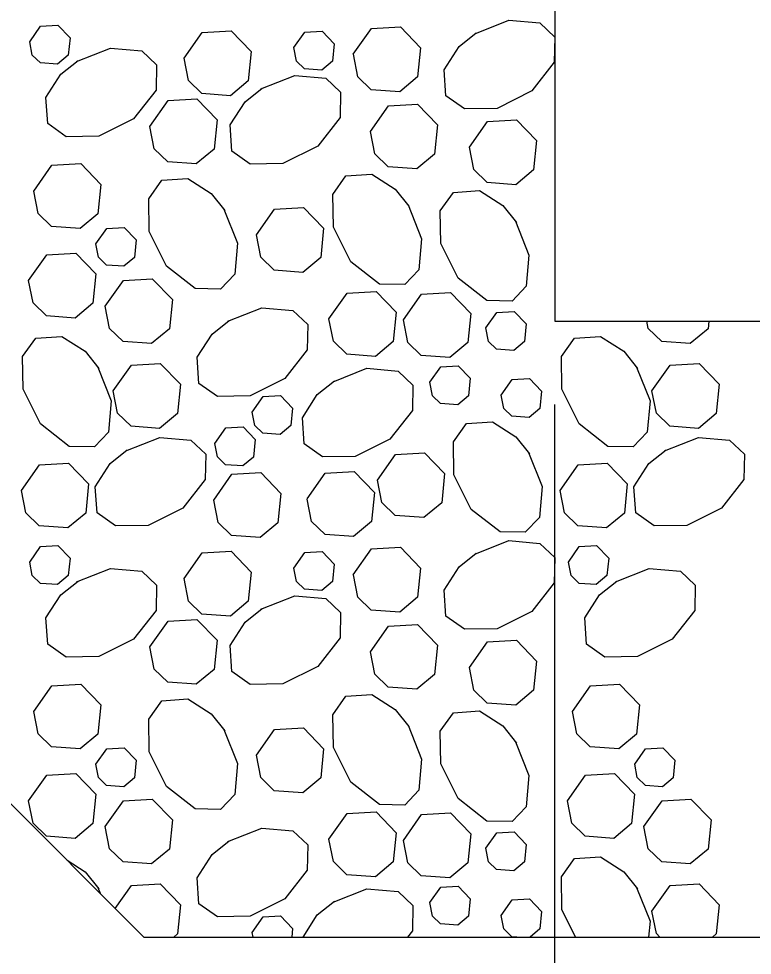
# Model space of a CAD drawing. Extents: x 636530 to 644067, y 294168 to 299122.
# Drawn here: x 640811.32 to 640838.53, y 296348.38 to 296383.14 of the extents above; entities that cross this region are included whole.
import ezdxf

# ---------------------------------------------------------------- set-up
doc = ezdxf.new("R2010")
doc.units = 0
doc.layers.add('1', color=7, linetype='Continuous')

msp = doc.modelspace()

# ---------------------------------------------------------------- linework, layer by layer
at = {"layer": '1'}
for p, q in [((640831.203, 296402.402), (640831.203, 296371.922)), ((640815.963, 296349.062), (640785.483, 296379.542)), ((640831.203, 296371.922), (640983.603, 296371.922)), ((640831.203, 296319.36), (640831.203, 296368.826)), ((640815.963, 296349.062), (640998.843, 296349.062))]:
    msp.add_line(p, q, dxfattribs=at)
for points in [[(640811.723, 296382.293), (640812.126, 296382.867), (640812.77, 296382.903), (640813.218, 296382.439), (640813.153, 296381.789), (640812.755, 296381.458), (640812.119, 296381.504), (640811.82, 296381.794), (640811.723, 296382.293)], [(640828.241, 296382.589), (640829.499, 296383.087), (640830.654, 296382.988), (640831.203, 296382.466)], [(640817.448, 296381.679), (640818.12, 296382.635), (640819.193, 296382.697), (640819.94, 296381.923), (640819.832, 296380.839), (640819.169, 296380.287), (640818.109, 296380.364), (640817.61, 296380.848), (640817.448, 296381.679)], [(640821.527, 296382.072), (640821.93, 296382.646), (640822.574, 296382.683), (640823.022, 296382.218), (640822.957, 296381.568), (640822.56, 296381.237), (640821.923, 296381.283), (640821.624, 296381.573), (640821.527, 296382.072)], [(640823.73, 296381.824), (640824.402, 296382.781), (640825.476, 296382.842), (640826.222, 296382.068), (640826.114, 296380.984), (640825.451, 296380.433), (640824.391, 296380.509), (640823.892, 296380.993), (640823.731, 296381.824)], [(640831.203, 296382.466), (640831.186, 296381.528), (640830.353, 296380.463), (640829.065, 296379.819), (640827.851, 296379.798), (640827.168, 296380.283), (640827.103, 296381.25), (640827.657, 296382.115), (640828.292, 296382.621)], [(640813.465, 296381.556), (640814.722, 296382.055), (640815.878, 296381.955), (640816.427, 296381.433), (640816.409, 296380.496), (640815.576, 296379.43), (640814.288, 296378.786), (640813.074, 296378.765), (640812.391, 296379.251), (640812.326, 296380.217), (640812.881, 296381.082), (640813.516, 296381.589)], [(640820.297, 296380.54), (640821.555, 296381.038), (640822.71, 296380.938), (640823.259, 296380.416), (640823.242, 296379.479), (640822.408, 296378.414), (640821.12, 296377.77), (640819.907, 296377.748), (640819.223, 296378.234), (640819.159, 296379.201), (640819.713, 296380.065), (640820.348, 296380.572)], [(640816.183, 296379.149), (640816.855, 296380.105), (640817.928, 296380.167), (640818.675, 296379.393), (640818.567, 296378.309), (640817.904, 296377.757), (640816.844, 296377.834), (640816.345, 296378.318), (640816.183, 296379.149)], [(640824.363, 296378.961), (640825.035, 296379.918), (640826.108, 296379.979), (640826.854, 296379.205), (640826.746, 296378.121), (640826.083, 296377.57), (640825.024, 296377.646), (640824.525, 296378.13), (640824.363, 296378.961)], [(640828.038, 296378.376), (640828.71, 296379.332), (640829.784, 296379.393), (640830.53, 296378.62), (640830.422, 296377.536), (640829.759, 296376.984), (640828.699, 296377.061), (640828.201, 296377.544), (640828.039, 296378.375)], [(640811.872, 296376.749), (640812.544, 296377.706), (640813.617, 296377.767), (640814.364, 296376.993), (640814.256, 296375.909), (640813.593, 296375.358), (640812.533, 296375.434), (640812.034, 296375.918), (640811.872, 296376.749)], [(640825.762, 296376.237), (640826.26, 296374.979), (640826.16, 296373.824), (640825.638, 296373.275), (640824.701, 296373.292), (640823.636, 296374.126), (640822.992, 296375.414), (640822.97, 296376.627), (640823.456, 296377.311), (640824.423, 296377.375), (640825.287, 296376.821), (640825.794, 296376.186)], [(640818.929, 296376.074), (640819.428, 296374.817), (640819.328, 296373.661), (640818.806, 296373.112), (640817.868, 296373.13), (640816.803, 296373.963), (640816.159, 296375.251), (640816.138, 296376.465), (640816.623, 296377.148), (640817.59, 296377.212), (640818.455, 296376.658), (640818.961, 296376.023)], [(640829.747, 296375.627), (640830.246, 296374.369), (640830.146, 296373.214), (640829.624, 296372.665), (640828.687, 296372.682), (640827.621, 296373.516), (640826.978, 296374.804), (640826.956, 296376.017), (640827.442, 296376.701), (640828.408, 296376.765), (640829.273, 296376.211), (640829.78, 296375.576)], [(640820.137, 296375.123), (640820.809, 296376.079), (640821.882, 296376.14), (640822.629, 296375.367), (640822.521, 296374.283), (640821.858, 296373.731), (640820.798, 296373.808), (640820.299, 296374.291), (640820.137, 296375.123)], [(640814.182, 296374.79), (640814.585, 296375.364), (640815.229, 296375.401), (640815.677, 296374.936), (640815.612, 296374.286), (640815.214, 296373.955), (640814.578, 296374.001), (640814.279, 296374.291), (640814.182, 296374.79)], [(640811.684, 296373.429), (640812.356, 296374.385), (640813.429, 296374.446), (640814.175, 296373.673), (640814.067, 296372.588), (640813.404, 296372.037), (640812.344, 296372.114), (640811.846, 296372.597), (640811.684, 296373.428)], [(640814.524, 296372.479), (640815.197, 296373.435), (640816.27, 296373.497), (640817.016, 296372.723), (640816.908, 296371.639), (640816.245, 296371.087), (640815.185, 296371.164), (640814.687, 296371.648), (640814.525, 296372.479)], [(640822.827, 296372.005), (640823.499, 296372.962), (640824.573, 296373.023), (640825.319, 296372.249), (640825.211, 296371.165), (640824.548, 296370.614), (640823.488, 296370.69), (640822.99, 296371.174), (640822.828, 296372.005)], [(640825.593, 296371.964), (640826.265, 296372.921), (640827.338, 296372.982), (640828.085, 296372.208), (640827.977, 296371.124), (640827.313, 296370.573), (640826.254, 296370.65), (640825.755, 296371.133), (640825.593, 296371.964)], [(640819.077, 296371.918), (640820.335, 296372.416), (640821.49, 296372.316), (640822.039, 296371.794), (640822.022, 296370.857), (640821.188, 296369.792), (640819.9, 296369.148), (640818.687, 296369.126), (640818.003, 296369.612), (640817.939, 296370.579), (640818.493, 296371.443), (640819.128, 296371.95)], [(640828.652, 296371.669), (640829.055, 296372.243), (640829.699, 296372.28), (640830.147, 296371.815), (640830.082, 296371.165), (640829.684, 296370.834), (640829.048, 296370.88), (640828.749, 296371.17), (640828.652, 296371.669)], [(640836.925, 296371.922), (640836.897, 296371.639), (640836.234, 296371.087), (640835.174, 296371.164), (640834.675, 296371.648), (640834.622, 296371.922)], [(640814.252, 296370.218), (640814.751, 296368.96), (640814.651, 296367.805), (640814.129, 296367.256), (640813.191, 296367.273), (640812.126, 296368.107), (640811.482, 296369.394), (640811.461, 296370.608), (640811.946, 296371.291), (640812.913, 296371.356), (640813.778, 296370.802), (640814.284, 296370.167)], [(640834.24, 296370.218), (640834.739, 296368.96), (640834.639, 296367.805), (640834.117, 296367.256), (640833.18, 296367.273), (640832.114, 296368.107), (640831.471, 296369.394), (640831.449, 296370.608), (640831.935, 296371.291), (640832.902, 296371.356), (640833.766, 296370.802), (640834.273, 296370.167)], [(640814.823, 296369.333), (640815.496, 296370.289), (640816.569, 296370.35), (640817.315, 296369.577), (640817.207, 296368.493), (640816.544, 296367.941), (640815.484, 296368.018), (640814.986, 296368.501), (640814.824, 296369.333)], [(640822.979, 296369.671), (640824.237, 296370.17), (640825.392, 296370.07), (640825.941, 296369.548), (640825.924, 296368.61), (640825.09, 296367.545), (640823.802, 296366.901), (640822.589, 296366.88), (640821.905, 296367.365), (640821.841, 296368.332), (640822.395, 296369.197), (640823.03, 296369.703)], [(640826.571, 296369.651), (640826.974, 296370.225), (640827.618, 296370.262), (640828.066, 296369.798), (640828.001, 296369.147), (640827.603, 296368.816), (640826.967, 296368.863), (640826.668, 296369.153), (640826.571, 296369.651)], [(640834.812, 296369.333), (640835.484, 296370.289), (640836.558, 296370.35), (640837.304, 296369.577), (640837.196, 296368.493), (640836.533, 296367.941), (640835.473, 296368.018), (640834.974, 296368.501), (640834.812, 296369.333)], [(640829.219, 296369.179), (640829.622, 296369.752), (640830.266, 296369.789), (640830.714, 296369.325), (640830.649, 296368.675), (640830.252, 296368.344), (640829.616, 296368.39), (640829.316, 296368.68), (640829.219, 296369.178)], [(640819.982, 296368.548), (640820.386, 296369.122), (640821.03, 296369.159), (640821.477, 296368.695), (640821.413, 296368.044), (640821.015, 296367.713), (640820.379, 296367.759), (640820.08, 296368.049), (640819.983, 296368.548)], [(640818.595, 296367.382), (640818.999, 296367.956), (640819.643, 296367.992), (640820.09, 296367.528), (640820.026, 296366.878), (640819.628, 296366.547), (640818.992, 296366.593), (640818.693, 296366.883), (640818.596, 296367.382)], [(640830.235, 296367.045), (640830.734, 296365.788), (640830.634, 296364.632), (640830.112, 296364.083), (640829.174, 296364.101), (640828.109, 296364.934), (640827.465, 296366.222), (640827.444, 296367.436), (640827.929, 296368.119), (640828.896, 296368.184), (640829.761, 296367.63), (640830.267, 296366.995)], [(640815.293, 296367.109), (640816.551, 296367.608), (640817.706, 296367.508), (640818.255, 296366.986), (640818.238, 296366.048), (640817.404, 296364.983), (640816.117, 296364.339), (640814.903, 296364.318), (640814.22, 296364.803), (640814.155, 296365.77), (640814.709, 296366.635), (640815.344, 296367.141)], [(640835.282, 296367.109), (640836.54, 296367.608), (640837.695, 296367.508), (640838.244, 296366.986), (640838.226, 296366.048), (640837.393, 296364.983), (640836.105, 296364.339), (640834.891, 296364.318), (640834.208, 296364.803), (640834.143, 296365.77), (640834.698, 296366.635), (640835.333, 296367.141)], [(640824.626, 296366.021), (640825.298, 296366.977), (640826.372, 296367.039), (640827.118, 296366.265), (640827.01, 296365.181), (640826.347, 296364.629), (640825.287, 296364.706), (640824.789, 296365.19), (640824.627, 296366.021)], [(640811.416, 296365.635), (640812.089, 296366.591), (640813.162, 296366.652), (640813.908, 296365.879), (640813.8, 296364.795), (640813.137, 296364.243), (640812.077, 296364.32), (640811.579, 296364.803), (640811.417, 296365.635)], [(640831.405, 296365.635), (640832.077, 296366.591), (640833.151, 296366.652), (640833.897, 296365.879), (640833.789, 296364.795), (640833.126, 296364.243), (640832.066, 296364.32), (640831.567, 296364.803), (640831.406, 296365.635)], [(640818.55, 296365.28), (640819.223, 296366.236), (640820.296, 296366.298), (640821.042, 296365.524), (640820.934, 296364.44), (640820.271, 296363.888), (640819.211, 296363.965), (640818.713, 296364.449), (640818.551, 296365.28)], [(640822.019, 296365.32), (640822.691, 296366.276), (640823.765, 296366.337), (640824.511, 296365.564), (640824.403, 296364.479), (640823.74, 296363.928), (640822.68, 296364.005), (640822.181, 296364.488), (640822.02, 296365.319)], [(640828.241, 296363.274), (640829.499, 296363.773), (640830.654, 296363.673), (640831.203, 296363.151), (640831.186, 296362.214), (640830.353, 296361.148), (640829.065, 296360.504), (640827.851, 296360.483), (640827.168, 296360.969), (640827.103, 296361.935), (640827.657, 296362.8), (640828.292, 296363.307)], [(640811.723, 296362.978), (640812.126, 296363.552), (640812.77, 296363.589), (640813.218, 296363.125), (640813.153, 296362.474), (640812.755, 296362.143), (640812.119, 296362.189), (640811.82, 296362.48), (640811.723, 296362.978)], [(640823.73, 296362.51), (640824.402, 296363.466), (640825.476, 296363.527), (640826.222, 296362.754), (640826.114, 296361.67), (640825.451, 296361.118), (640824.391, 296361.195), (640823.892, 296361.678), (640823.731, 296362.51)], [(640831.711, 296362.978), (640832.115, 296363.552), (640832.759, 296363.589), (640833.206, 296363.125), (640833.142, 296362.474), (640832.744, 296362.143), (640832.108, 296362.189), (640831.809, 296362.48), (640831.712, 296362.978)], [(640817.448, 296362.364), (640818.12, 296363.321), (640819.193, 296363.382), (640819.94, 296362.608), (640819.832, 296361.524), (640819.169, 296360.973), (640818.109, 296361.05), (640817.61, 296361.533), (640817.448, 296362.364)], [(640821.527, 296362.758), (640821.93, 296363.331), (640822.574, 296363.368), (640823.022, 296362.904), (640822.957, 296362.254), (640822.56, 296361.923), (640821.923, 296361.969), (640821.624, 296362.259), (640821.527, 296362.757)], [(640813.465, 296362.242), (640814.722, 296362.74), (640815.878, 296362.641), (640816.427, 296362.119), (640816.409, 296361.181), (640815.576, 296360.116), (640814.288, 296359.472), (640813.074, 296359.451), (640812.391, 296359.936), (640812.326, 296360.903), (640812.881, 296361.768), (640813.516, 296362.274)], [(640833.453, 296362.242), (640834.711, 296362.74), (640835.866, 296362.641), (640836.415, 296362.119), (640836.398, 296361.181), (640835.564, 296360.116), (640834.277, 296359.472), (640833.063, 296359.451), (640832.38, 296359.936), (640832.315, 296360.903), (640832.869, 296361.768), (640833.504, 296362.274)], [(640820.297, 296361.225), (640821.555, 296361.724), (640822.71, 296361.624), (640823.259, 296361.102), (640823.242, 296360.164), (640822.408, 296359.099), (640821.12, 296358.455), (640819.907, 296358.434), (640819.223, 296358.919), (640819.159, 296359.886), (640819.713, 296360.751), (640820.348, 296361.257)], [(640816.183, 296359.834), (640816.855, 296360.791), (640817.928, 296360.852), (640818.675, 296360.078), (640818.567, 296358.994), (640817.904, 296358.443), (640816.844, 296358.52), (640816.345, 296359.003), (640816.183, 296359.834)], [(640824.363, 296359.647), (640825.035, 296360.603), (640826.108, 296360.664), (640826.854, 296359.891), (640826.746, 296358.807), (640826.083, 296358.255), (640825.024, 296358.332), (640824.525, 296358.815), (640824.363, 296359.647)], [(640828.038, 296359.061), (640828.71, 296360.017), (640829.784, 296360.079), (640830.53, 296359.305), (640830.422, 296358.221), (640829.759, 296357.669), (640828.699, 296357.746), (640828.201, 296358.23), (640828.039, 296359.061)], [(640811.872, 296357.435), (640812.544, 296358.391), (640813.617, 296358.452), (640814.364, 296357.679), (640814.256, 296356.595), (640813.593, 296356.043), (640812.533, 296356.12), (640812.034, 296356.604), (640811.872, 296357.435)], [(640831.86, 296357.435), (640832.533, 296358.391), (640833.606, 296358.452), (640834.352, 296357.679), (640834.244, 296356.595), (640833.581, 296356.043), (640832.521, 296356.12), (640832.023, 296356.604), (640831.861, 296357.435)], [(640818.929, 296356.76), (640819.428, 296355.502), (640819.328, 296354.347), (640818.806, 296353.797), (640817.868, 296353.815), (640816.803, 296354.648), (640816.159, 296355.936), (640816.138, 296357.15), (640816.623, 296357.833), (640817.59, 296357.898), (640818.455, 296357.344), (640818.961, 296356.709)], [(640825.762, 296356.922), (640826.26, 296355.665), (640826.16, 296354.509), (640825.638, 296353.96), (640824.701, 296353.978), (640823.636, 296354.811), (640822.992, 296356.099), (640822.97, 296357.313), (640823.456, 296357.996), (640824.423, 296358.061), (640825.287, 296357.507), (640825.794, 296356.872)], [(640829.747, 296356.312), (640830.246, 296355.055), (640830.146, 296353.899), (640829.624, 296353.35), (640828.687, 296353.368), (640827.621, 296354.201), (640826.978, 296355.489), (640826.956, 296356.703), (640827.442, 296357.386), (640828.408, 296357.451), (640829.273, 296356.897), (640829.78, 296356.262)], [(640820.137, 296355.808), (640820.809, 296356.765), (640821.882, 296356.826), (640822.629, 296356.052), (640822.521, 296354.968), (640821.858, 296354.417), (640820.798, 296354.493), (640820.299, 296354.977), (640820.137, 296355.808)], [(640814.182, 296355.475), (640814.585, 296356.049), (640815.229, 296356.086), (640815.677, 296355.622), (640815.612, 296354.971), (640815.214, 296354.64), (640814.578, 296354.687), (640814.279, 296354.977), (640814.182, 296355.475)], [(640834.17, 296355.475), (640834.574, 296356.049), (640835.218, 296356.086), (640835.665, 296355.622), (640835.601, 296354.971), (640835.203, 296354.64), (640834.567, 296354.687), (640834.268, 296354.977), (640834.171, 296355.475)], [(640811.684, 296354.114), (640812.356, 296355.07), (640813.429, 296355.132), (640814.175, 296354.358), (640814.067, 296353.274), (640813.404, 296352.722), (640812.344, 296352.799), (640811.846, 296353.283), (640811.684, 296354.114)], [(640831.672, 296354.114), (640832.344, 296355.07), (640833.418, 296355.132), (640834.164, 296354.358), (640834.056, 296353.274), (640833.393, 296352.722), (640832.333, 296352.799), (640831.834, 296353.283), (640831.673, 296354.114)], [(640814.524, 296353.165), (640815.197, 296354.121), (640816.27, 296354.182), (640817.016, 296353.409), (640816.908, 296352.324), (640816.245, 296351.773), (640815.185, 296351.85), (640814.687, 296352.333), (640814.525, 296353.164)], [(640834.513, 296353.165), (640835.185, 296354.121), (640836.258, 296354.182), (640837.005, 296353.409), (640836.897, 296352.324), (640836.234, 296351.773), (640835.174, 296351.85), (640834.675, 296352.333), (640834.513, 296353.164)], [(640822.827, 296352.691), (640823.499, 296353.647), (640824.573, 296353.708), (640825.319, 296352.935), (640825.211, 296351.851), (640824.548, 296351.299), (640823.488, 296351.376), (640822.99, 296351.859), (640822.828, 296352.69)], [(640825.593, 296352.65), (640826.265, 296353.606), (640827.338, 296353.668), (640828.085, 296352.894), (640827.977, 296351.81), (640827.313, 296351.258), (640826.254, 296351.335), (640825.755, 296351.819), (640825.593, 296352.65)], [(640819.077, 296352.603), (640820.335, 296353.102), (640821.49, 296353.002), (640822.039, 296352.48), (640822.022, 296351.542), (640821.188, 296350.477), (640819.9, 296349.833), (640818.687, 296349.812), (640818.003, 296350.297), (640817.939, 296351.264), (640818.493, 296352.129), (640819.128, 296352.635)], [(640828.652, 296352.355), (640829.055, 296352.928), (640829.699, 296352.965), (640830.147, 296352.501), (640830.082, 296351.851), (640829.684, 296351.52), (640829.048, 296351.566), (640828.749, 296351.856), (640828.652, 296352.354)], [(640831.98, 296349.062), (640831.471, 296350.08), (640831.449, 296351.294), (640831.935, 296351.977), (640832.902, 296352.042), (640833.766, 296351.487), (640834.273, 296350.852)], [(640813.108, 296351.916), (640813.778, 296351.487), (640814.284, 296350.852)], [(640814.899, 296350.126), (640815.496, 296350.975), (640816.569, 296351.036), (640817.315, 296350.262), (640817.207, 296349.178), (640817.067, 296349.062)], [(640826.571, 296350.337), (640826.974, 296350.911), (640827.618, 296350.948), (640828.066, 296350.483), (640828.001, 296349.833), (640827.603, 296349.502), (640826.967, 296349.548), (640826.668, 296349.838), (640826.571, 296350.337)], [(640834.812, 296350.018), (640835.484, 296350.975), (640836.558, 296351.036), (640837.304, 296350.262), (640837.196, 296349.178), (640837.056, 296349.062)], [(640814.252, 296350.903), (640814.337, 296350.688)], [(640822.979, 296350.357), (640824.237, 296350.855), (640825.392, 296350.755), (640825.941, 296350.233), (640825.924, 296349.296), (640825.741, 296349.062)], [(640834.24, 296350.903), (640834.739, 296349.646), (640834.689, 296349.062)], [(640821.869, 296349.062), (640822.395, 296349.882), (640823.03, 296350.389)], [(640829.219, 296349.864), (640829.622, 296350.438), (640830.266, 296350.475), (640830.714, 296350.01), (640830.649, 296349.36), (640830.291, 296349.062)], [(640835.103, 296349.062), (640834.974, 296349.187), (640834.812, 296350.018)], [(640819.982, 296349.234), (640820.386, 296349.808), (640821.03, 296349.844), (640821.477, 296349.38), (640821.446, 296349.062)], [(640829.802, 296349.062), (640829.616, 296349.075), (640829.316, 296349.365), (640829.219, 296349.864)], [(640820.016, 296349.062), (640819.983, 296349.234)]]:
    msp.add_lwpolyline(points, dxfattribs=at)

doc.saveas('drawing.dxf')
